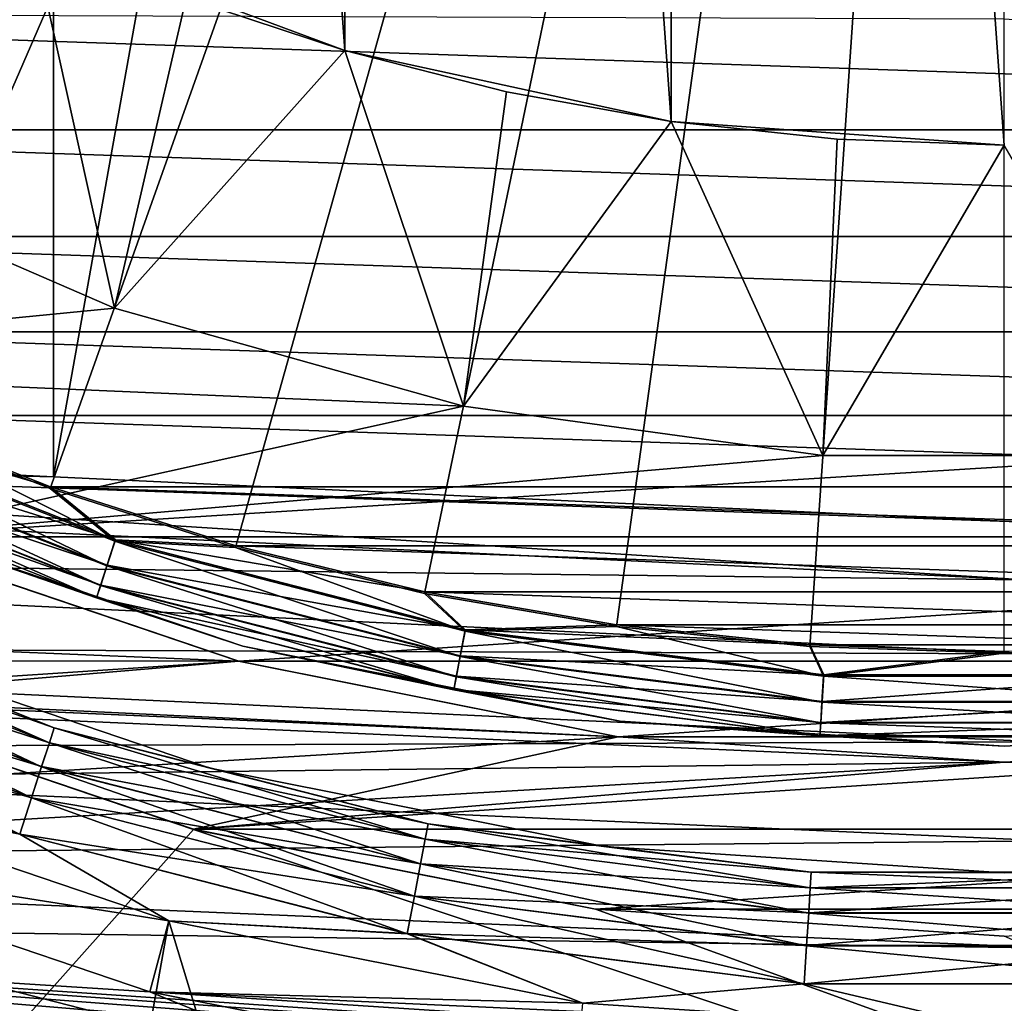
# Model space of a CAD drawing. Header units: millimetres. Extents: x -100 to 100, y -64 to 136.
# Tile 444 of 530: x -3 to 0, y 58 to 61. Entities that reach past the tile are written whole.
import ezdxf

# ---------------------------------------------------------------- set-up
doc = ezdxf.new("R2010")
doc.units = ezdxf.units.MM
doc.header["$LTSCALE"] = 159.143519
for name, color, linetype in [('275', 7, 'CONTINUOUS'), ('277', 7, 'CONTINUOUS'), ('279', 7, 'CONTINUOUS'), ('287', 7, 'CONTINUOUS'), ('288', 7, 'CONTINUOUS'), ('290', 7, 'CONTINUOUS'), ('291', 7, 'CONTINUOUS'), ('371', 7, 'CONTINUOUS'), ('375', 7, 'CONTINUOUS'), ('380', 7, 'CONTINUOUS'), ('388', 7, 'CONTINUOUS'), ('389', 7, 'CONTINUOUS'), ('391', 7, 'CONTINUOUS'), ('407', 7, 'CONTINUOUS'), ('412', 7, 'CONTINUOUS'), ('413', 7, 'CONTINUOUS'), ('419', 7, 'CONTINUOUS'), ('437', 7, 'CONTINUOUS'), ('438', 7, 'CONTINUOUS'), ('446', 7, 'CONTINUOUS'), ('451', 7, 'CONTINUOUS'), ('452', 7, 'CONTINUOUS'), ('46', 7, 'CONTINUOUS'), ('462', 7, 'CONTINUOUS'), ('463', 7, 'CONTINUOUS')]:
    doc.layers.add(name, color=color, linetype=linetype)

msp = doc.modelspace()

# ---------------------------------------------------------------- linework, layer by layer
at = {"layer": '275', "color": 7, "linetype": 'CONTINUOUS', "true_color": 0xffe664}
for points in [[(-3.7885, 58.8536, 28.2), (-4.7339, 56, 28.2), (-2.5622, 58.4373, 28.2), (-3.7885, 58.8536, 28.2)], [(-4.7339, 56, 28.2), (4.7339, 56, 28.2), (-2.5622, 58.4373, 28.2), (-4.7339, 56, 28.2)], [(-2.5622, 58.4373, 28.2), (4.7339, 56, 28.2), (-1.2922, 58.1847, 28.2), (-2.5622, 58.4373, 28.2)], [(-1.2922, 58.1847, 28.2), (4.7339, 56, 28.2), (0, 58.1, 28.2), (-1.2922, 58.1847, 28.2)]]:
    msp.add_3dface(points, dxfattribs=at)
at = {"layer": '277', "color": 7, "linetype": 'CONTINUOUS', "true_color": 0xffe664}
for points in [[(-3.5781, 59.3617, 26.2), (-3.7885, 58.8536, 26.2), (-2.4199, 58.9686, 26.2), (-3.5781, 59.3617, 26.2)], [(-2.4199, 58.9686, 26.2), (-3.7885, 58.8536, 26.2), (-1.2204, 58.73, 26.2), (-2.4199, 58.9686, 26.2)], [(-3.7885, 58.8536, 26.2), (-2.5624, 58.4374, 26.2), (-1.2204, 58.73, 26.2), (-3.7885, 58.8536, 26.2)], [(2.5624, 58.4374, 26.2), (3.7885, 58.8536, 26.2), (-2.5624, 58.4374, 26.2), (2.5624, 58.4374, 26.2)], [(-2.5624, 58.4374, 26.2), (3.7885, 58.8536, 26.2), (0, 58.65, 26.2), (-2.5624, 58.4374, 26.2)], [(-1.2204, 58.73, 26.2), (-2.5624, 58.4374, 26.2), (0, 58.65, 26.2), (-1.2204, 58.73, 26.2)], [(-1.2924, 58.1847, 26.2), (2.5624, 58.4374, 26.2), (-2.5624, 58.4374, 26.2), (-1.2924, 58.1847, 26.2)], [(1.2924, 58.1847, 26.2), (2.5624, 58.4374, 26.2), (-1.2924, 58.1847, 26.2), (1.2924, 58.1847, 26.2)], [(0, 58.1, 26.2), (1.2924, 58.1847, 26.2), (-1.2924, 58.1847, 26.2), (0, 58.1, 26.2)]]:
    msp.add_3dface(points, dxfattribs=at)
at = {"layer": '279', "color": 7, "linetype": 'CONTINUOUS', "true_color": 0xffe664}
for points in [[(-3.7885, 58.8536, 28.2), (-2.5622, 58.4373, 28.2), (-3.7885, 58.8536, 26.2), (-3.7885, 58.8536, 28.2)], [(-2.5622, 58.4373, 28.2), (-2.5624, 58.4374, 26.2), (-3.7885, 58.8536, 26.2), (-2.5622, 58.4373, 28.2)], [(-2.5622, 58.4373, 28.2), (-1.2924, 58.1847, 26.2), (-2.5624, 58.4374, 26.2), (-2.5622, 58.4373, 28.2)], [(-2.5622, 58.4373, 28.2), (-1.2922, 58.1847, 28.2), (-1.2924, 58.1847, 26.2), (-2.5622, 58.4373, 28.2)], [(-1.2922, 58.1847, 28.2), (0, 58.1, 28.2), (-1.2924, 58.1847, 26.2), (-1.2922, 58.1847, 28.2)], [(0, 58.1, 28.2), (0, 58.1, 26.2), (-1.2924, 58.1847, 26.2), (0, 58.1, 28.2)]]:
    msp.add_3dface(points, dxfattribs=at)
at = {"layer": '287', "color": 7, "linetype": 'CONTINUOUS', "true_color": 0xaaaaaa}
for points in [[(-3.8645, 60.5418, 59.2), (-4.6751, 59.9027, 59.2), (-2.8129, 60.085, 59.2), (-3.8645, 60.5418, 59.2)], [(-2.8129, 60.085, 59.2), (-4.6751, 59.9027, 59.2), (-1.709, 59.7757, 59.2), (-2.8129, 60.085, 59.2)], [(-4.6751, 59.9027, 59.2), (-3.5782, 59.3617, 59.2), (-1.709, 59.7757, 59.2), (-4.6751, 59.9027, 59.2)], [(-1.709, 59.7757, 59.2), (-3.5782, 59.3617, 59.2), (-0.5732, 59.6196, 59.2), (-1.709, 59.7757, 59.2)], [(-3.5782, 59.3617, 59.2), (3.5782, 59.3617, 59.2), (0.5732, 59.6196, 59.2), (-3.5782, 59.3617, 59.2)], [(-0.5732, 59.6196, 59.2), (-3.5782, 59.3617, 59.2), (0.5732, 59.6196, 59.2), (-0.5732, 59.6196, 59.2)], [(-2.4199, 58.9686, 59.2), (3.5782, 59.3617, 59.2), (-3.5782, 59.3617, 59.2), (-2.4199, 58.9686, 59.2)], [(2.4199, 58.9686, 59.2), (3.5782, 59.3617, 59.2), (-2.4199, 58.9686, 59.2), (2.4199, 58.9686, 59.2)], [(-1.2203, 58.73, 59.2), (2.4199, 58.9686, 59.2), (-2.4199, 58.9686, 59.2), (-1.2203, 58.73, 59.2)], [(1.2203, 58.73, 59.2), (2.4199, 58.9686, 59.2), (-1.2203, 58.73, 59.2), (1.2203, 58.73, 59.2)], [(0, 58.65, 59.2), (1.2203, 58.73, 59.2), (-1.2203, 58.73, 59.2), (0, 58.65, 59.2)]]:
    msp.add_3dface(points, dxfattribs=at)
at = {"layer": '288', "color": 7, "linetype": 'CONTINUOUS', "true_color": 0xaaaaaa}
for points in [[(-2.4199, 58.9686, 59.2), (-3.5782, 59.3617, 59.2), (-2.42, 58.9686, 36.7427), (-2.4199, 58.9686, 59.2)], [(-2.42, 58.9686, 36.7427), (-3.5782, 59.3617, 59.2), (-3.5781, 59.3617, 36.7427), (-2.42, 58.9686, 36.7427)], [(-1.2204, 58.73, 36.7427), (-2.4199, 58.9686, 59.2), (-2.42, 58.9686, 36.7427), (-1.2204, 58.73, 36.7427)], [(-1.2203, 58.73, 59.2), (-2.4199, 58.9686, 59.2), (-1.2204, 58.73, 36.7427), (-1.2203, 58.73, 59.2)], [(0, 58.65, 36.7427), (-1.2203, 58.73, 59.2), (-1.2204, 58.73, 36.7427), (0, 58.65, 36.7427)], [(0, 58.65, 59.2), (-1.2203, 58.73, 59.2), (0, 58.65, 36.7427), (0, 58.65, 59.2)]]:
    msp.add_3dface(points, dxfattribs=at)
at = {"layer": '290', "color": 7, "linetype": 'CONTINUOUS', "true_color": 0xaaaaaa}
for points in [[(-3.0741, 61.2687, 36.7427), (-2.5861, 61.0666, 58.2), (-2.0848, 60.8998, 36.7427), (-3.0741, 61.2687, 36.7427)], [(-2.5861, 61.0666, 58.2), (-2.0847, 60.8997, 58.2), (-2.0848, 60.8998, 36.7427), (-2.5861, 61.0666, 58.2)], [(-2.0847, 60.8997, 58.2), (-1.5731, 60.7691, 58.2), (-2.0848, 60.8998, 36.7427), (-2.0847, 60.8997, 58.2)], [(-2.0848, 60.8998, 36.7427), (-1.5731, 60.7691, 58.2), (-1.0531, 60.6753, 36.7427), (-2.0848, 60.8998, 36.7427)], [(-1.5731, 60.7691, 58.2), (-1.053, 60.6753, 58.2), (-1.0531, 60.6753, 36.7427), (-1.5731, 60.7691, 58.2)], [(-0.528, 60.6189, 58.2), (0, 60.6, 58.2), (-1.0531, 60.6753, 36.7427), (-0.528, 60.6189, 58.2)], [(-1.0531, 60.6753, 36.7427), (0, 60.6, 58.2), (0, 60.6, 36.7427), (-1.0531, 60.6753, 36.7427)], [(-1.053, 60.6753, 58.2), (-0.528, 60.6189, 58.2), (-1.0531, 60.6753, 36.7427), (-1.053, 60.6753, 58.2)]]:
    msp.add_3dface(points, dxfattribs=at)
at = {"layer": '291', "color": 7, "linetype": 'CONTINUOUS', "true_color": 0xaaaaaa}
for points in [[(-3.8645, 60.5418, 59.2), (-3.074, 61.2687, 58.2), (-3.5464, 61.5052, 58.2), (-3.8645, 60.5418, 59.2)], [(-3.8645, 60.5418, 59.2), (-2.8129, 60.085, 59.2), (-3.074, 61.2687, 58.2), (-3.8645, 60.5418, 59.2)], [(-2.8129, 60.085, 59.2), (-2.5861, 61.0666, 58.2), (-3.074, 61.2687, 58.2), (-2.8129, 60.085, 59.2)], [(-2.8129, 60.085, 59.2), (-2.0847, 60.8997, 58.2), (-2.5861, 61.0666, 58.2), (-2.8129, 60.085, 59.2)], [(-2.8129, 60.085, 59.2), (-1.709, 59.7757, 59.2), (-2.0847, 60.8997, 58.2), (-2.8129, 60.085, 59.2)], [(-1.709, 59.7757, 59.2), (-1.5731, 60.7691, 58.2), (-2.0847, 60.8997, 58.2), (-1.709, 59.7757, 59.2)], [(-1.709, 59.7757, 59.2), (-1.053, 60.6753, 58.2), (-1.5731, 60.7691, 58.2), (-1.709, 59.7757, 59.2)], [(-1.709, 59.7757, 59.2), (-0.5732, 59.6196, 59.2), (-1.053, 60.6753, 58.2), (-1.709, 59.7757, 59.2)], [(-0.5732, 59.6196, 59.2), (-0.528, 60.6189, 58.2), (-1.053, 60.6753, 58.2), (-0.5732, 59.6196, 59.2)], [(-0.5732, 59.6196, 59.2), (0, 60.6, 58.2), (-0.528, 60.6189, 58.2), (-0.5732, 59.6196, 59.2)], [(-0.5732, 59.6196, 59.2), (0.5732, 59.6196, 59.2), (0, 60.6, 58.2), (-0.5732, 59.6196, 59.2)]]:
    msp.add_3dface(points, dxfattribs=at)
at = {"layer": '371', "color": 7, "linetype": 'CONTINUOUS', "true_color": 0x323232}
for points in [[(-2.641, 58.1478, 39.7), (-3.9937, 58.3623, 39.7), (-3.9049, 58.5771, 39.7), (-2.641, 58.1478, 39.7)], [(-2.701, 57.9233, 39.7), (-3.9937, 58.3623, 39.7), (-2.641, 58.1478, 39.7), (-2.701, 57.9233, 39.7)], [(-1.3319, 57.8873, 39.7), (-2.701, 57.9233, 39.7), (-2.641, 58.1478, 39.7), (-1.3319, 57.8873, 39.7)], [(-1.3622, 57.6569, 39.7), (-2.701, 57.9233, 39.7), (1.3622, 57.6569, 39.7), (-1.3622, 57.6569, 39.7)], [(1.3622, 57.6569, 39.7), (-2.701, 57.9233, 39.7), (0, 57.8, 39.7), (1.3622, 57.6569, 39.7)], [(0, 57.8, 39.7), (-2.701, 57.9233, 39.7), (-1.3319, 57.8873, 39.7), (0, 57.8, 39.7)]]:
    msp.add_3dface(points, dxfattribs=at)
at = {"layer": '375', "color": 7, "linetype": 'CONTINUOUS', "true_color": 0x323232}
for points in [[(-3.9047, 58.577, 47.7), (-3.1959, 55.0382, 47.7), (-2.6409, 58.1478, 47.7), (-3.9047, 58.577, 47.7)], [(-3.1959, 55.0382, 47.7), (-1.6097, 54.7474, 47.7), (-2.6409, 58.1478, 47.7), (-3.1959, 55.0382, 47.7)], [(-2.6409, 58.1478, 47.7), (-1.6097, 54.7474, 47.7), (-1.3318, 57.8873, 47.7), (-2.6409, 58.1478, 47.7)]]:
    msp.add_3dface(points, dxfattribs=at)
at = {"layer": '380', "color": 7, "linetype": 'CONTINUOUS', "true_color": 0x323232}
for points in [[(-2.5105, 58.6305, 40.2), (-3.712, 59.0384, 40.2), (-2.5105, 58.6305, 47.2), (-2.5105, 58.6305, 40.2)], [(-2.5105, 58.6305, 47.2), (-3.712, 59.0384, 40.2), (-3.712, 59.0384, 47.2), (-2.5105, 58.6305, 47.2)], [(-1.2661, 58.383, 40.2), (-2.5105, 58.6305, 40.2), (-1.2661, 58.383, 47.2), (-1.2661, 58.383, 40.2)], [(-1.2661, 58.383, 47.2), (-2.5105, 58.6305, 40.2), (-2.5105, 58.6305, 47.2), (-1.2661, 58.383, 47.2)], [(0, 58.3, 40.2), (-1.2661, 58.383, 40.2), (0, 58.3, 47.2), (0, 58.3, 40.2)], [(0, 58.3, 47.2), (-1.2661, 58.383, 40.2), (-1.2661, 58.383, 47.2), (0, 58.3, 47.2)]]:
    msp.add_3dface(points, dxfattribs=at)
at = {"layer": '388', "color": 7, "linetype": 'CONTINUOUS', "true_color": 0x323232}
for points in [[(-3.9937, 58.3623, 39.7), (-2.701, 57.9233, 39.7), (-3.2624, 57.9592, 39.7159), (-3.9937, 58.3623, 39.7)], [(-1.9783, 57.6295, 39.7159), (-3.2988, 57.8474, 39.7628), (-3.2624, 57.9592, 39.7159), (-1.9783, 57.6295, 39.7159)], [(-2.701, 57.9233, 39.7), (-1.9783, 57.6295, 39.7159), (-3.2624, 57.9592, 39.7159), (-2.701, 57.9233, 39.7)], [(-2.701, 57.9233, 39.7), (-1.3622, 57.6569, 39.7), (-1.9783, 57.6295, 39.7159), (-2.701, 57.9233, 39.7)]]:
    msp.add_3dface(points, dxfattribs=at)
at = {"layer": '389', "color": 7, "linetype": 'CONTINUOUS', "true_color": 0x323232}
for points in [[(-3.0182, 58.711, 47.4501), (-4.1373, 59.2078, 47.3294), (-4.1586, 59.1625, 47.4501), (-3.0182, 58.711, 47.4501)], [(-3.0027, 58.7585, 47.3294), (-3.712, 59.0384, 47.2), (-4.1373, 59.2078, 47.3294), (-3.0027, 58.7585, 47.3294)], [(-3.0027, 58.7585, 47.3294), (-4.1373, 59.2078, 47.3294), (-3.0182, 58.711, 47.4501), (-3.0027, 58.7585, 47.3294)], [(-3.0428, 58.6353, 47.5537), (-4.1586, 59.1625, 47.4501), (-4.1925, 59.0905, 47.5537), (-3.0428, 58.6353, 47.5537)], [(-3.0182, 58.711, 47.4501), (-4.1586, 59.1625, 47.4501), (-3.0428, 58.6353, 47.5537), (-3.0182, 58.711, 47.4501)], [(-3.0748, 58.5367, 47.6332), (-4.1925, 59.0905, 47.5537), (-4.2366, 58.9967, 47.6332), (-3.0748, 58.5367, 47.6332)], [(-3.0428, 58.6353, 47.5537), (-4.1925, 59.0905, 47.5537), (-3.0748, 58.5367, 47.6332), (-3.0428, 58.6353, 47.5537)], [(-2.5105, 58.6305, 47.2), (-3.712, 59.0384, 47.2), (-3.0027, 58.7585, 47.3294), (-2.5105, 58.6305, 47.2)], [(-3.0748, 58.5367, 47.6332), (-4.2366, 58.9967, 47.6332), (-3.1121, 58.4218, 47.6831), (-3.0748, 58.5367, 47.6332)], [(-1.8302, 58.4059, 47.4501), (-3.0027, 58.7585, 47.3294), (-3.0182, 58.711, 47.4501), (-1.8302, 58.4059, 47.4501)], [(-1.8208, 58.4551, 47.3294), (-2.5105, 58.6305, 47.2), (-3.0027, 58.7585, 47.3294), (-1.8208, 58.4551, 47.3294)], [(-1.8208, 58.4551, 47.3294), (-3.0027, 58.7585, 47.3294), (-1.8302, 58.4059, 47.4501), (-1.8208, 58.4551, 47.3294)], [(-1.8451, 58.3278, 47.5537), (-3.0182, 58.711, 47.4501), (-3.0428, 58.6353, 47.5537), (-1.8451, 58.3278, 47.5537)], [(-1.8302, 58.4059, 47.4501), (-3.0182, 58.711, 47.4501), (-1.8451, 58.3278, 47.5537), (-1.8302, 58.4059, 47.4501)], [(-1.8645, 58.2259, 47.6332), (-3.0428, 58.6353, 47.5537), (-3.0748, 58.5367, 47.6332), (-1.8645, 58.2259, 47.6332)], [(-1.8451, 58.3278, 47.5537), (-3.0428, 58.6353, 47.5537), (-1.8645, 58.2259, 47.6332), (-1.8451, 58.3278, 47.5537)], [(-1.2661, 58.383, 47.2), (-2.5105, 58.6305, 47.2), (-1.8208, 58.4551, 47.3294), (-1.2661, 58.383, 47.2)], [(-3.9047, 58.577, 47.7), (-2.6409, 58.1478, 47.7), (-3.1121, 58.4218, 47.6831), (-3.9047, 58.577, 47.7)], [(-1.8871, 58.1073, 47.6831), (-3.0748, 58.5367, 47.6332), (-3.1121, 58.4218, 47.6831), (-1.8871, 58.1073, 47.6831)], [(-1.8645, 58.2259, 47.6332), (-3.0748, 58.5367, 47.6332), (-1.8871, 58.1073, 47.6831), (-1.8645, 58.2259, 47.6332)], [(-0.6133, 58.2522, 47.4501), (-1.8208, 58.4551, 47.3294), (-1.8302, 58.4059, 47.4501), (-0.6133, 58.2522, 47.4501)], [(-0.6101, 58.3021, 47.3294), (-1.2661, 58.383, 47.2), (-1.8208, 58.4551, 47.3294), (-0.6101, 58.3021, 47.3294)], [(-0.6101, 58.3021, 47.3294), (-1.8208, 58.4551, 47.3294), (-0.6133, 58.2522, 47.4501), (-0.6101, 58.3021, 47.3294)], [(-2.6409, 58.1478, 47.7), (-1.8871, 58.1073, 47.6831), (-3.1121, 58.4218, 47.6831), (-2.6409, 58.1478, 47.7)], [(-0.6183, 58.1728, 47.5537), (-1.8302, 58.4059, 47.4501), (-1.8451, 58.3278, 47.5537), (-0.6183, 58.1728, 47.5537)], [(-0.6133, 58.2522, 47.4501), (-1.8302, 58.4059, 47.4501), (-0.6183, 58.1728, 47.5537), (-0.6133, 58.2522, 47.4501)], [(0, 58.3, 47.2), (-1.2661, 58.383, 47.2), (-0.6101, 58.3021, 47.3294), (0, 58.3, 47.2)], [(-0.6248, 58.0693, 47.6332), (-1.8451, 58.3278, 47.5537), (-1.8645, 58.2259, 47.6332), (-0.6248, 58.0693, 47.6332)], [(-0.6183, 58.1728, 47.5537), (-1.8451, 58.3278, 47.5537), (-0.6248, 58.0693, 47.6332), (-0.6183, 58.1728, 47.5537)], [(0.6133, 58.2522, 47.4501), (-0.6101, 58.3021, 47.3294), (-0.6133, 58.2522, 47.4501), (0.6133, 58.2522, 47.4501)], [(0.6101, 58.3021, 47.3294), (0, 58.3, 47.2), (-0.6101, 58.3021, 47.3294), (0.6101, 58.3021, 47.3294)], [(0.6101, 58.3021, 47.3294), (-0.6101, 58.3021, 47.3294), (0.6133, 58.2522, 47.4501), (0.6101, 58.3021, 47.3294)], [(0.6183, 58.1728, 47.5537), (-0.6133, 58.2522, 47.4501), (-0.6183, 58.1728, 47.5537), (0.6183, 58.1728, 47.5537)], [(0.6133, 58.2522, 47.4501), (-0.6133, 58.2522, 47.4501), (0.6183, 58.1728, 47.5537), (0.6133, 58.2522, 47.4501)], [(-0.6324, 57.9488, 47.6831), (-1.8645, 58.2259, 47.6332), (-1.8871, 58.1073, 47.6831), (-0.6324, 57.9488, 47.6831)], [(-0.6248, 58.0693, 47.6332), (-1.8645, 58.2259, 47.6332), (-0.6324, 57.9488, 47.6831), (-0.6248, 58.0693, 47.6332)], [(0.6248, 58.0693, 47.6332), (-0.6183, 58.1728, 47.5537), (-0.6248, 58.0693, 47.6332), (0.6248, 58.0693, 47.6332)], [(0.6183, 58.1728, 47.5537), (-0.6183, 58.1728, 47.5537), (0.6248, 58.0693, 47.6332), (0.6183, 58.1728, 47.5537)], [(-2.6409, 58.1478, 47.7), (-1.3318, 57.8873, 47.7), (-1.8871, 58.1073, 47.6831), (-2.6409, 58.1478, 47.7)], [(-1.3318, 57.8873, 47.7), (-0.6324, 57.9488, 47.6831), (-1.8871, 58.1073, 47.6831), (-1.3318, 57.8873, 47.7)], [(0.6324, 57.9488, 47.6831), (-0.6248, 58.0693, 47.6332), (-0.6324, 57.9488, 47.6831), (0.6324, 57.9488, 47.6831)], [(0.6248, 58.0693, 47.6332), (-0.6248, 58.0693, 47.6332), (0.6324, 57.9488, 47.6831), (0.6248, 58.0693, 47.6332)], [(-1.3318, 57.8873, 47.7), (0, 57.8, 47.7), (-0.6324, 57.9488, 47.6831), (-1.3318, 57.8873, 47.7)], [(0, 57.8, 47.7), (0.6324, 57.9488, 47.6831), (-0.6324, 57.9488, 47.6831), (0, 57.8, 47.7)]]:
    msp.add_3dface(points, dxfattribs=at)
at = {"layer": '391', "color": 7, "linetype": 'CONTINUOUS', "true_color": 0x323232}
for points in [[(-3.0027, 58.7587, 40.0711), (-4.1585, 59.1627, 39.9503), (-4.1373, 59.2079, 40.0711), (-3.0027, 58.7587, 40.0711)], [(-3.712, 59.0384, 40.2), (-3.0027, 58.7587, 40.0711), (-4.1373, 59.2079, 40.0711), (-3.712, 59.0384, 40.2)], [(-3.0181, 58.7112, 39.9503), (-4.1923, 59.0908, 39.8466), (-4.1585, 59.1627, 39.9503), (-3.0181, 58.7112, 39.9503)], [(-3.0181, 58.7112, 39.9503), (-4.1585, 59.1627, 39.9503), (-3.0027, 58.7587, 40.0711), (-3.0181, 58.7112, 39.9503)], [(-3.0427, 58.6356, 39.8466), (-4.2365, 58.9971, 39.7671), (-4.1923, 59.0908, 39.8466), (-3.0427, 58.6356, 39.8466)], [(-3.0427, 58.6356, 39.8466), (-4.1923, 59.0908, 39.8466), (-3.0181, 58.7112, 39.9503), (-3.0427, 58.6356, 39.8466)], [(-3.712, 59.0384, 40.2), (-2.5105, 58.6305, 40.2), (-3.0027, 58.7587, 40.0711), (-3.712, 59.0384, 40.2)], [(-3.0747, 58.5371, 39.7671), (-4.2878, 58.8879, 39.717), (-4.2365, 58.9971, 39.7671), (-3.0747, 58.5371, 39.7671)], [(-3.0747, 58.5371, 39.7671), (-4.2365, 58.9971, 39.7671), (-3.0427, 58.6356, 39.8466), (-3.0747, 58.5371, 39.7671)], [(-3.112, 58.4223, 39.717), (-3.9049, 58.5771, 39.7), (-4.2878, 58.8879, 39.717), (-3.112, 58.4223, 39.717)], [(-3.112, 58.4223, 39.717), (-4.2878, 58.8879, 39.717), (-3.0747, 58.5371, 39.7671), (-3.112, 58.4223, 39.717)], [(-1.8208, 58.4552, 40.0711), (-3.0181, 58.7112, 39.9503), (-3.0027, 58.7587, 40.0711), (-1.8208, 58.4552, 40.0711)], [(-2.5105, 58.6305, 40.2), (-1.8208, 58.4552, 40.0711), (-3.0027, 58.7587, 40.0711), (-2.5105, 58.6305, 40.2)], [(-1.8301, 58.4062, 39.9503), (-3.0427, 58.6356, 39.8466), (-3.0181, 58.7112, 39.9503), (-1.8301, 58.4062, 39.9503)], [(-1.8301, 58.4062, 39.9503), (-3.0181, 58.7112, 39.9503), (-1.8208, 58.4552, 40.0711), (-1.8301, 58.4062, 39.9503)], [(-1.845, 58.3281, 39.8466), (-3.0747, 58.5371, 39.7671), (-3.0427, 58.6356, 39.8466), (-1.845, 58.3281, 39.8466)], [(-1.845, 58.3281, 39.8466), (-3.0427, 58.6356, 39.8466), (-1.8301, 58.4062, 39.9503), (-1.845, 58.3281, 39.8466)], [(-2.5105, 58.6305, 40.2), (-1.2661, 58.383, 40.2), (-1.8208, 58.4552, 40.0711), (-2.5105, 58.6305, 40.2)], [(-2.641, 58.1478, 39.7), (-3.9049, 58.5771, 39.7), (-3.112, 58.4223, 39.717), (-2.641, 58.1478, 39.7)], [(-1.8644, 58.2264, 39.7671), (-3.112, 58.4223, 39.717), (-3.0747, 58.5371, 39.7671), (-1.8644, 58.2264, 39.7671)], [(-1.8644, 58.2264, 39.7671), (-3.0747, 58.5371, 39.7671), (-1.845, 58.3281, 39.8466), (-1.8644, 58.2264, 39.7671)], [(-0.6101, 58.3023, 40.0711), (-1.8301, 58.4062, 39.9503), (-1.8208, 58.4552, 40.0711), (-0.6101, 58.3023, 40.0711)], [(-1.2661, 58.383, 40.2), (-0.6101, 58.3023, 40.0711), (-1.8208, 58.4552, 40.0711), (-1.2661, 58.383, 40.2)], [(-1.887, 58.1078, 39.717), (-2.641, 58.1478, 39.7), (-3.112, 58.4223, 39.717), (-1.887, 58.1078, 39.717)], [(-1.887, 58.1078, 39.717), (-3.112, 58.4223, 39.717), (-1.8644, 58.2264, 39.7671), (-1.887, 58.1078, 39.717)], [(-0.6133, 58.2525, 39.9503), (-1.845, 58.3281, 39.8466), (-1.8301, 58.4062, 39.9503), (-0.6133, 58.2525, 39.9503)], [(-0.6133, 58.2525, 39.9503), (-1.8301, 58.4062, 39.9503), (-0.6101, 58.3023, 40.0711), (-0.6133, 58.2525, 39.9503)], [(-1.2661, 58.383, 40.2), (0, 58.3, 40.2), (-0.6101, 58.3023, 40.0711), (-1.2661, 58.383, 40.2)], [(-0.6183, 58.1732, 39.8466), (-1.8644, 58.2264, 39.7671), (-1.845, 58.3281, 39.8466), (-0.6183, 58.1732, 39.8466)], [(-0.6183, 58.1732, 39.8466), (-1.845, 58.3281, 39.8466), (-0.6133, 58.2525, 39.9503), (-0.6183, 58.1732, 39.8466)], [(0.6133, 58.2525, 39.9503), (-0.6133, 58.2525, 39.9503), (0.6101, 58.3023, 40.0711), (0.6133, 58.2525, 39.9503)], [(0.6101, 58.3023, 40.0711), (-0.6133, 58.2525, 39.9503), (-0.6101, 58.3023, 40.0711), (0.6101, 58.3023, 40.0711)], [(0, 58.3, 40.2), (0.6101, 58.3023, 40.0711), (-0.6101, 58.3023, 40.0711), (0, 58.3, 40.2)], [(0.6183, 58.1732, 39.8466), (-0.6183, 58.1732, 39.8466), (0.6133, 58.2525, 39.9503), (0.6183, 58.1732, 39.8466)], [(0.6133, 58.2525, 39.9503), (-0.6183, 58.1732, 39.8466), (-0.6133, 58.2525, 39.9503), (0.6133, 58.2525, 39.9503)], [(-0.6248, 58.0697, 39.7671), (-1.887, 58.1078, 39.717), (-1.8644, 58.2264, 39.7671), (-0.6248, 58.0697, 39.7671)], [(-0.6248, 58.0697, 39.7671), (-1.8644, 58.2264, 39.7671), (-0.6183, 58.1732, 39.8466), (-0.6248, 58.0697, 39.7671)], [(0.6248, 58.0697, 39.7671), (-0.6248, 58.0697, 39.7671), (0.6183, 58.1732, 39.8466), (0.6248, 58.0697, 39.7671)], [(0.6183, 58.1732, 39.8466), (-0.6248, 58.0697, 39.7671), (-0.6183, 58.1732, 39.8466), (0.6183, 58.1732, 39.8466)], [(-1.3319, 57.8873, 39.7), (-2.641, 58.1478, 39.7), (-1.887, 58.1078, 39.717), (-1.3319, 57.8873, 39.7)], [(-0.6323, 57.9493, 39.717), (-1.3319, 57.8873, 39.7), (-1.887, 58.1078, 39.717), (-0.6323, 57.9493, 39.717)], [(-0.6323, 57.9493, 39.717), (-1.887, 58.1078, 39.717), (-0.6248, 58.0697, 39.7671), (-0.6323, 57.9493, 39.717)], [(0.6323, 57.9493, 39.717), (-0.6323, 57.9493, 39.717), (0.6248, 58.0697, 39.7671), (0.6323, 57.9493, 39.717)], [(0.6248, 58.0697, 39.7671), (-0.6323, 57.9493, 39.717), (-0.6248, 58.0697, 39.7671), (0.6248, 58.0697, 39.7671)], [(0, 57.8, 39.7), (-1.3319, 57.8873, 39.7), (-0.6323, 57.9493, 39.717), (0, 57.8, 39.7)], [(0.6323, 57.9493, 39.717), (0, 57.8, 39.7), (-0.6323, 57.9493, 39.717), (0.6323, 57.9493, 39.717)], [(1.3319, 57.8873, 39.7), (0, 57.8, 39.7), (0.6323, 57.9493, 39.717), (1.3319, 57.8873, 39.7)]]:
    msp.add_3dface(points, dxfattribs=at)
at = {"layer": '407', "color": 7, "linetype": 'CONTINUOUS'}
for points in [[(-95.0555, 57.4958, 36.7), (-93.6895, 62.7912, 36.7), (0, 58.65, 36.7), (-95.0555, 57.4958, 36.7)], [(0, 58.65, 36.7), (-93.6895, 62.7912, 36.7), (-1.2204, 58.73, 36.7), (0, 58.65, 36.7)], [(-1.2204, 58.73, 36.7), (-93.6895, 62.7912, 36.7), (-2.42, 58.9686, 36.7), (-1.2204, 58.73, 36.7)], [(-2.42, 58.9686, 36.7), (-93.6895, 62.7912, 36.7), (-3.5781, 59.3617, 36.7), (-2.42, 58.9686, 36.7)], [(95.0555, 57.4958, 36.7), (-95.0555, 57.4958, 36.7), (0, 58.65, 36.7), (95.0555, 57.4958, 36.7)]]:
    msp.add_3dface(points, dxfattribs=at)
at = {"layer": '412', "linetype": 'CONTINUOUS'}
for points in [[(-2.42, 58.9686, 36.7427), (-3.5781, 59.3617, 36.7427), (-68.6524, 59.1044, 36.7427), (-2.42, 58.9686, 36.7427)], [(68.6524, 59.1044, 36.7427), (0, 58.65, 36.7427), (-70.0296, 54.5644, 36.7427), (68.6524, 59.1044, 36.7427)], [(-2.42, 58.9686, 36.7427), (-68.6524, 59.1044, 36.7427), (-70.0296, 54.5644, 36.7427), (-2.42, 58.9686, 36.7427)], [(70.0296, 54.5644, 36.7427), (68.6524, 59.1044, 36.7427), (-70.0296, 54.5644, 36.7427), (70.0296, 54.5644, 36.7427)], [(-1.2204, 58.73, 36.7427), (-2.42, 58.9686, 36.7427), (-70.0296, 54.5644, 36.7427), (-1.2204, 58.73, 36.7427)], [(0, 58.65, 36.7427), (-1.2204, 58.73, 36.7427), (-70.0296, 54.5644, 36.7427), (0, 58.65, 36.7427)]]:
    msp.add_3dface(points, dxfattribs=at)
at = {"layer": '413', "linetype": 'CONTINUOUS'}
for points in [[(-3.0071, 76.4481, -18.3), (0.045, 76.5904, -18.3), (-3.0057, 59.5519, -18.3), (-3.0071, 76.4481, -18.3)], [(0.045, 76.5904, -18.3), (0.045, 59.4096, -18.3), (-3.0057, 59.5519, -18.3), (0.045, 76.5904, -18.3)], [(-6.3462, 76.2846, -18.3), (-3.0071, 76.4481, -18.3), (-6.346, 59.7154, -18.3), (-6.3462, 76.2846, -18.3)], [(-6.346, 59.7154, -18.3), (-3.0071, 76.4481, -18.3), (-3.0057, 59.5519, -18.3), (-6.346, 59.7154, -18.3)]]:
    msp.add_3dface(points, dxfattribs=at)
at = {"layer": '419', "color": 7, "linetype": 'CONTINUOUS', "true_color": 0xaaaaaa}
for points in [[(-3.5781, 59.3617, 26.2), (-2.4199, 58.9686, 26.2), (-3.5781, 59.3617, 36.7), (-3.5781, 59.3617, 26.2)], [(-2.4199, 58.9686, 26.2), (-2.42, 58.9686, 36.7), (-3.5781, 59.3617, 36.7), (-2.4199, 58.9686, 26.2)], [(-2.4199, 58.9686, 26.2), (-1.2204, 58.73, 26.2), (-2.42, 58.9686, 36.7), (-2.4199, 58.9686, 26.2)], [(-1.2204, 58.73, 26.2), (-1.2204, 58.73, 36.7), (-2.42, 58.9686, 36.7), (-1.2204, 58.73, 26.2)], [(-1.2204, 58.73, 26.2), (0, 58.65, 26.2), (-1.2204, 58.73, 36.7), (-1.2204, 58.73, 26.2)], [(0, 58.65, 26.2), (0, 58.65, 36.7), (-1.2204, 58.73, 36.7), (0, 58.65, 26.2)]]:
    msp.add_3dface(points, dxfattribs=at)
at = {"layer": '437', "color": 7, "linetype": 'CONTINUOUS', "true_color": 0xaaaaaa}
for points in [[(-0.7284, 56.4229, 44.7), (-70.0296, 54.5644, 44.7), (-68.6524, 59.1044, 44.7), (-0.7284, 56.4229, 44.7)], [(-3.5846, 56.9677, 44.7), (-2.1736, 56.6055, 44.7), (-68.6524, 59.1044, 44.7), (-3.5846, 56.9677, 44.7)], [(-2.1736, 56.6055, 44.7), (-0.7284, 56.4229, 44.7), (-68.6524, 59.1044, 44.7), (-2.1736, 56.6055, 44.7)]]:
    msp.add_3dface(points, dxfattribs=at)
at = {"layer": '438', "linetype": 'CONTINUOUS'}
for points in [[(0, 75.4, 36.7427), (-1.0531, 75.3247, 36.7427), (0, 60.6, 36.7427), (0, 75.4, 36.7427)], [(-1.0531, 75.3247, 36.7427), (-2.0848, 75.1002, 36.7427), (-1.0531, 60.6753, 36.7427), (-1.0531, 75.3247, 36.7427)], [(-1.0531, 75.3247, 36.7427), (-1.0531, 60.6753, 36.7427), (0, 60.6, 36.7427), (-1.0531, 75.3247, 36.7427)], [(-2.0848, 75.1002, 36.7427), (-3.0741, 74.7313, 36.7427), (-2.0848, 60.8998, 36.7427), (-2.0848, 75.1002, 36.7427)], [(-2.0848, 75.1002, 36.7427), (-2.0848, 60.8998, 36.7427), (-1.0531, 60.6753, 36.7427), (-2.0848, 75.1002, 36.7427)], [(-3.0741, 74.7313, 36.7427), (-3.0741, 61.2687, 36.7427), (-2.0848, 60.8998, 36.7427), (-3.0741, 74.7313, 36.7427)]]:
    msp.add_3dface(points, dxfattribs=at)
at = {"layer": '446', "color": 7, "linetype": 'CONTINUOUS', "true_color": 0xaaaaaa}
for points in [[(-5.1917, 60.6484, 67.95), (-5.6815, 61.02, 67.95), (5.1917, 60.6484, 67.95), (-5.1917, 60.6484, 67.95)], [(5.1917, 60.6484, 67.95), (-5.6815, 61.02, 67.95), (0, 61, 67.95), (5.1917, 60.6484, 67.95)], [(-4.6778, 60.3112, 67.95), (-5.1917, 60.6484, 67.95), (4.6778, 60.3112, 67.95), (-4.6778, 60.3112, 67.95)], [(4.6778, 60.3112, 67.95), (-5.1917, 60.6484, 67.95), (5.1917, 60.6484, 67.95), (4.6778, 60.3112, 67.95)], [(-4.142, 60.0097, 67.95), (-4.6778, 60.3112, 67.95), (4.142, 60.0097, 67.95), (-4.142, 60.0097, 67.95)], [(4.142, 60.0097, 67.95), (-4.6778, 60.3112, 67.95), (4.6778, 60.3112, 67.95), (4.142, 60.0097, 67.95)], [(-3.5868, 59.7456, 67.95), (-4.142, 60.0097, 67.95), (3.5868, 59.7456, 67.95), (-3.5868, 59.7456, 67.95)], [(3.5868, 59.7456, 67.95), (-4.142, 60.0097, 67.95), (4.142, 60.0097, 67.95), (3.5868, 59.7456, 67.95)], [(-3.0149, 59.52, 67.95), (-3.5868, 59.7456, 67.95), (3.0149, 59.52, 67.95), (-3.0149, 59.52, 67.95)], [(3.0149, 59.52, 67.95), (-3.5868, 59.7456, 67.95), (3.5868, 59.7456, 67.95), (3.0149, 59.52, 67.95)], [(-2.429, 59.334, 67.95), (-3.0149, 59.52, 67.95), (2.429, 59.334, 67.95), (-2.429, 59.334, 67.95)], [(2.429, 59.334, 67.95), (-3.0149, 59.52, 67.95), (3.0149, 59.52, 67.95), (2.429, 59.334, 67.95)], [(-1.8318, 59.1884, 67.95), (-2.429, 59.334, 67.95), (1.8318, 59.1884, 67.95), (-1.8318, 59.1884, 67.95)], [(1.8318, 59.1884, 67.95), (-2.429, 59.334, 67.95), (2.429, 59.334, 67.95), (1.8318, 59.1884, 67.95)], [(-1.2259, 59.0839, 67.95), (-1.8318, 59.1884, 67.95), (1.2259, 59.0839, 67.95), (-1.2259, 59.0839, 67.95)], [(1.2259, 59.0839, 67.95), (-1.8318, 59.1884, 67.95), (1.8318, 59.1884, 67.95), (1.2259, 59.0839, 67.95)], [(-0.6144, 59.021, 67.95), (-1.2259, 59.0839, 67.95), (0.6144, 59.021, 67.95), (-0.6144, 59.021, 67.95)], [(0.6144, 59.021, 67.95), (-1.2259, 59.0839, 67.95), (1.2259, 59.0839, 67.95), (0.6144, 59.021, 67.95)], [(0, 59, 67.95), (-0.6144, 59.021, 67.95), (0.6144, 59.021, 67.95), (0, 59, 67.95)]]:
    msp.add_3dface(points, dxfattribs=at)
at = {"layer": '451', "color": 7, "linetype": 'CONTINUOUS', "true_color": 0xaaaaaa}
for points in [[(-2.407, 59.0169, 71.6552), (-3.559, 59.4079, 71.6552), (-2.407, 59.0169, 68.25), (-2.407, 59.0169, 71.6552)], [(-2.407, 59.0169, 68.25), (-3.559, 59.4079, 71.6552), (-3.559, 59.4079, 68.25), (-2.407, 59.0169, 68.25)], [(-1.2139, 58.7796, 71.6552), (-2.407, 59.0169, 71.6552), (-1.2139, 58.7796, 68.25), (-1.2139, 58.7796, 71.6552)], [(-1.2139, 58.7796, 68.25), (-2.407, 59.0169, 71.6552), (-2.407, 59.0169, 68.25), (-1.2139, 58.7796, 68.25)], [(0, 58.7, 71.6552), (-1.2139, 58.7796, 71.6552), (0, 58.7, 68.25), (0, 58.7, 71.6552)], [(0, 58.7, 68.25), (-1.2139, 58.7796, 71.6552), (-1.2139, 58.7796, 68.25), (0, 58.7, 68.25)]]:
    msp.add_3dface(points, dxfattribs=at)
at = {"layer": '452', "color": 7, "linetype": 'CONTINUOUS', "true_color": 0xaaaaaa}
for points in [[(-5.1931, 60.643, 71.9551), (0, 68, 72.1123), (-5.6831, 61.0145, 71.9551), (-5.1931, 60.643, 71.9551)], [(-4.679, 60.3058, 71.9551), (0, 68, 72.1123), (-5.1931, 60.643, 71.9551), (-4.679, 60.3058, 71.9551)], [(-4.143, 60.0044, 71.9551), (0, 68, 72.1123), (-4.679, 60.3058, 71.9551), (-4.143, 60.0044, 71.9551)], [(-3.5877, 59.7403, 71.9551), (0, 68, 72.1123), (-4.143, 60.0044, 71.9551), (-3.5877, 59.7403, 71.9551)], [(-3.0157, 59.5147, 71.9551), (0, 68, 72.1123), (-3.5877, 59.7403, 71.9551), (-3.0157, 59.5147, 71.9551)], [(-2.4296, 59.3287, 71.9551), (0, 68, 72.1123), (-3.0157, 59.5147, 71.9551), (-2.4296, 59.3287, 71.9551)], [(-1.8322, 59.1831, 71.9551), (0, 68, 72.1123), (-2.4296, 59.3287, 71.9551), (-1.8322, 59.1831, 71.9551)], [(-1.2262, 59.0786, 71.9551), (0, 68, 72.1123), (-1.8322, 59.1831, 71.9551), (-1.2262, 59.0786, 71.9551)], [(-0.6145, 59.0158, 71.9551), (0, 68, 72.1123), (-1.2262, 59.0786, 71.9551), (-0.6145, 59.0158, 71.9551)], [(0, 58.9948, 71.9551), (0, 68, 72.1123), (-0.6145, 59.0158, 71.9551), (0, 58.9948, 71.9551)]]:
    msp.add_3dface(points, dxfattribs=at)
at = {"layer": '46', "color": 7, "linetype": 'CONTINUOUS', "true_color": 0x8c979c}
for points in [[(-6.3448, 59.6335, -18.133), (-6.346, 59.7154, -18.3), (-3.0057, 59.5519, -18.3), (-6.3448, 59.6335, -18.133)], [(0.045, 59.4096, -18.3), (0.0625, 59.2263, -17.998), (-6.3448, 59.6335, -18.133), (0.045, 59.4096, -18.3)], [(0.045, 59.4096, -18.3), (-6.3448, 59.6335, -18.133), (-3.0057, 59.5519, -18.3), (0.045, 59.4096, -18.3)], [(-6.3448, 59.6335, -18.133), (0.0625, 59.2263, -17.998), (-6.3443, 59.5364, -17.9742), (-6.3448, 59.6335, -18.133)], [(-6.3443, 59.5364, -17.9742), (0.0625, 59.2263, -17.998), (-6.3456, 59.3001, -17.6871), (-6.3443, 59.5364, -17.9742)], [(-6.3456, 59.3001, -17.6871), (0.0844, 58.9922, -17.7326), (-6.35, 59.015, -17.4488), (-6.3456, 59.3001, -17.6871)], [(0.0625, 59.2263, -17.998), (0.0844, 58.9922, -17.7326), (-6.3456, 59.3001, -17.6871), (0.0625, 59.2263, -17.998)], [(-6.35, 59.015, -17.4488), (0.11, 58.7141, -17.5116), (-6.3575, 58.6909, -17.2674), (-6.35, 59.015, -17.4488)], [(0.0844, 58.9922, -17.7326), (0.11, 58.7141, -17.5116), (-6.35, 59.015, -17.4488), (0.0844, 58.9922, -17.7326)], [(0.11, 58.7141, -17.5116), (0.1385, 58.4006, -17.3425), (-6.3575, 58.6909, -17.2674), (0.11, 58.7141, -17.5116)], [(-6.3575, 58.6909, -17.2674), (0.1385, 58.4006, -17.3425), (-6.3676, 58.3387, -17.1489), (-6.3575, 58.6909, -17.2674)], [(0.1385, 58.4006, -17.3425), (0.169, 58.0621, -17.2313), (-6.3676, 58.3387, -17.1489), (0.1385, 58.4006, -17.3425)], [(-6.3676, 58.3387, -17.1489), (0.169, 58.0621, -17.2313), (-6.3736, 58.1558, -17.1147), (-6.3676, 58.3387, -17.1489)], [(0.169, 58.0621, -17.2313), (0.2005, 57.7087, -17.1812), (-6.3736, 58.1558, -17.1147), (0.169, 58.0621, -17.2313)], [(0.2005, 57.7087, -17.1812), (-0.6718, 57.7487, -17.1822), (-6.3736, 58.1558, -17.1147), (0.2005, 57.7087, -17.1812)], [(-0.6718, 57.7487, -17.1822), (-1.5186, 57.7859, -17.1794), (-6.3736, 58.1558, -17.1147), (-0.6718, 57.7487, -17.1822)], [(-1.5186, 57.7859, -17.1794), (-2.3452, 57.8207, -17.1732), (-6.3736, 58.1558, -17.1147), (-1.5186, 57.7859, -17.1794)], [(-2.3452, 57.8207, -17.1732), (-3.1572, 57.8533, -17.1637), (-6.3736, 58.1558, -17.1147), (-2.3452, 57.8207, -17.1732)]]:
    msp.add_3dface(points, dxfattribs=at)
at = {"layer": '462', "color": 7, "linetype": 'CONTINUOUS', "true_color": 0xaaaaaa}
for points in [[(-2.8097, 59.3526, 67.9646), (-3.907, 59.6971, 68.0072), (-3.8714, 59.7729, 67.9646), (-2.8097, 59.3526, 67.9646)], [(-3.5868, 59.7456, 67.95), (-3.0149, 59.52, 67.95), (-3.8714, 59.7729, 67.9646), (-3.5868, 59.7456, 67.95)], [(-3.0149, 59.52, 67.95), (-2.8097, 59.3526, 67.9646), (-3.8714, 59.7729, 67.9646), (-3.0149, 59.52, 67.95)], [(-2.8356, 59.2729, 68.0072), (-3.9353, 59.637, 68.0736), (-3.907, 59.6971, 68.0072), (-2.8356, 59.2729, 68.0072)], [(-2.8356, 59.2729, 68.0072), (-3.907, 59.6971, 68.0072), (-2.8097, 59.3526, 67.9646), (-2.8356, 59.2729, 68.0072)], [(-2.8561, 59.2097, 68.0736), (-3.9535, 59.5984, 68.1573), (-3.9353, 59.637, 68.0736), (-2.8561, 59.2097, 68.0736)], [(-2.8561, 59.2097, 68.0736), (-3.9353, 59.637, 68.0736), (-2.8356, 59.2729, 68.0072), (-2.8561, 59.2097, 68.0736)], [(-2.8693, 59.1691, 68.1573), (-3.559, 59.4079, 68.25), (-3.9535, 59.5984, 68.1573), (-2.8693, 59.1691, 68.1573)], [(-2.8693, 59.1691, 68.1573), (-3.9535, 59.5984, 68.1573), (-2.8561, 59.2097, 68.0736), (-2.8693, 59.1691, 68.1573)], [(-3.0149, 59.52, 67.95), (-2.429, 59.334, 67.95), (-2.8097, 59.3526, 67.9646), (-3.0149, 59.52, 67.95)], [(-2.407, 59.0169, 68.25), (-3.559, 59.4079, 68.25), (-2.8693, 59.1691, 68.1573), (-2.407, 59.0169, 68.25)], [(-1.7038, 59.0686, 67.9646), (-2.8356, 59.2729, 68.0072), (-2.8097, 59.3526, 67.9646), (-1.7038, 59.0686, 67.9646)], [(-2.429, 59.334, 67.95), (-1.8318, 59.1884, 67.95), (-2.8097, 59.3526, 67.9646), (-2.429, 59.334, 67.95)], [(-1.8318, 59.1884, 67.95), (-1.7038, 59.0686, 67.9646), (-2.8097, 59.3526, 67.9646), (-1.8318, 59.1884, 67.95)], [(-1.7194, 58.9864, 68.0072), (-2.8561, 59.2097, 68.0736), (-2.8356, 59.2729, 68.0072), (-1.7194, 58.9864, 68.0072)], [(-1.7194, 58.9864, 68.0072), (-2.8356, 59.2729, 68.0072), (-1.7038, 59.0686, 67.9646), (-1.7194, 58.9864, 68.0072)], [(-1.7319, 58.9211, 68.0736), (-2.8693, 59.1691, 68.1573), (-2.8561, 59.2097, 68.0736), (-1.7319, 58.9211, 68.0736)], [(-1.7319, 58.9211, 68.0736), (-2.8561, 59.2097, 68.0736), (-1.7194, 58.9864, 68.0072), (-1.7319, 58.9211, 68.0736)], [(-1.7399, 58.8792, 68.1573), (-2.407, 59.0169, 68.25), (-2.8693, 59.1691, 68.1573), (-1.7399, 58.8792, 68.1573)], [(-1.7399, 58.8792, 68.1573), (-2.8693, 59.1691, 68.1573), (-1.7319, 58.9211, 68.0736), (-1.7399, 58.8792, 68.1573)], [(-1.8318, 59.1884, 67.95), (-1.2259, 59.0839, 67.95), (-1.7038, 59.0686, 67.9646), (-1.8318, 59.1884, 67.95)], [(-0.5709, 58.9255, 67.9646), (-1.7194, 58.9864, 68.0072), (-1.7038, 59.0686, 67.9646), (-0.5709, 58.9255, 67.9646)], [(-1.2259, 59.0839, 67.95), (-0.6144, 59.021, 67.95), (-1.7038, 59.0686, 67.9646), (-1.2259, 59.0839, 67.95)], [(-0.6144, 59.021, 67.95), (-0.5709, 58.9255, 67.9646), (-1.7038, 59.0686, 67.9646), (-0.6144, 59.021, 67.95)], [(-1.2139, 58.7796, 68.25), (-2.407, 59.0169, 68.25), (-1.7399, 58.8792, 68.1573), (-1.2139, 58.7796, 68.25)], [(-0.6144, 59.021, 67.95), (0, 59, 67.95), (-0.5709, 58.9255, 67.9646), (-0.6144, 59.021, 67.95)], [(-0.5762, 58.8419, 68.0072), (-1.7319, 58.9211, 68.0736), (-1.7194, 58.9864, 68.0072), (-0.5762, 58.8419, 68.0072)], [(-0.5762, 58.8419, 68.0072), (-1.7194, 58.9864, 68.0072), (-0.5709, 58.9255, 67.9646), (-0.5762, 58.8419, 68.0072)], [(0, 59, 67.95), (0.5709, 58.9255, 67.9646), (-0.5709, 58.9255, 67.9646), (0, 59, 67.95)], [(-0.5804, 58.7756, 68.0736), (-1.7399, 58.8792, 68.1573), (-1.7319, 58.9211, 68.0736), (-0.5804, 58.7756, 68.0736)], [(-0.5804, 58.7756, 68.0736), (-1.7319, 58.9211, 68.0736), (-0.5762, 58.8419, 68.0072), (-0.5804, 58.7756, 68.0736)], [(0.5762, 58.8419, 68.0072), (-0.5762, 58.8419, 68.0072), (0.5709, 58.9255, 67.9646), (0.5762, 58.8419, 68.0072)], [(0.5709, 58.9255, 67.9646), (-0.5762, 58.8419, 68.0072), (-0.5709, 58.9255, 67.9646), (0.5709, 58.9255, 67.9646)], [(-0.583, 58.733, 68.1573), (-1.2139, 58.7796, 68.25), (-1.7399, 58.8792, 68.1573), (-0.583, 58.733, 68.1573)], [(-0.583, 58.733, 68.1573), (-1.7399, 58.8792, 68.1573), (-0.5804, 58.7756, 68.0736), (-0.583, 58.733, 68.1573)], [(0.5804, 58.7756, 68.0736), (-0.5804, 58.7756, 68.0736), (0.5762, 58.8419, 68.0072), (0.5804, 58.7756, 68.0736)], [(0.5762, 58.8419, 68.0072), (-0.5804, 58.7756, 68.0736), (-0.5762, 58.8419, 68.0072), (0.5762, 58.8419, 68.0072)], [(0, 58.7, 68.25), (-1.2139, 58.7796, 68.25), (-0.583, 58.733, 68.1573), (0, 58.7, 68.25)], [(0.583, 58.733, 68.1573), (-0.583, 58.733, 68.1573), (0.5804, 58.7756, 68.0736), (0.583, 58.733, 68.1573)], [(0.5804, 58.7756, 68.0736), (-0.583, 58.733, 68.1573), (-0.5804, 58.7756, 68.0736), (0.5804, 58.7756, 68.0736)], [(0.583, 58.733, 68.1573), (0, 58.7, 68.25), (-0.583, 58.733, 68.1573), (0.583, 58.733, 68.1573)]]:
    msp.add_3dface(points, dxfattribs=at)
at = {"layer": '463', "color": 7, "linetype": 'CONTINUOUS', "true_color": 0xaaaaaa}
for points in [[(-2.8364, 59.2703, 71.896), (-3.8732, 59.7691, 71.9392), (-3.9082, 59.6946, 71.896), (-2.8364, 59.2703, 71.896)], [(-2.811, 59.3485, 71.9392), (-3.5877, 59.7403, 71.9551), (-3.8732, 59.7691, 71.9392), (-2.811, 59.3485, 71.9392)], [(-2.811, 59.3485, 71.9392), (-3.8732, 59.7691, 71.9392), (-2.8364, 59.2703, 71.896), (-2.811, 59.3485, 71.9392)], [(-3.0157, 59.5147, 71.9551), (-3.5877, 59.7403, 71.9551), (-2.811, 59.3485, 71.9392), (-3.0157, 59.5147, 71.9551)], [(-2.8566, 59.2084, 71.8297), (-3.9082, 59.6946, 71.896), (-3.9359, 59.6357, 71.8297), (-2.8566, 59.2084, 71.8297)], [(-2.8364, 59.2703, 71.896), (-3.9082, 59.6946, 71.896), (-2.8566, 59.2084, 71.8297), (-2.8364, 59.2703, 71.896)], [(-2.8694, 59.1688, 71.7466), (-3.9359, 59.6357, 71.8297), (-3.9537, 59.598, 71.7466), (-2.8694, 59.1688, 71.7466)], [(-2.8566, 59.2084, 71.8297), (-3.9359, 59.6357, 71.8297), (-2.8694, 59.1688, 71.7466), (-2.8566, 59.2084, 71.8297)], [(-3.559, 59.4079, 71.6552), (-2.8694, 59.1688, 71.7466), (-3.9537, 59.598, 71.7466), (-3.559, 59.4079, 71.6552)], [(-2.4296, 59.3287, 71.9551), (-3.0157, 59.5147, 71.9551), (-2.811, 59.3485, 71.9392), (-2.4296, 59.3287, 71.9551)], [(-3.559, 59.4079, 71.6552), (-2.407, 59.0169, 71.6552), (-2.8694, 59.1688, 71.7466), (-3.559, 59.4079, 71.6552)], [(-1.72, 58.9836, 71.896), (-2.811, 59.3485, 71.9392), (-2.8364, 59.2703, 71.896), (-1.72, 58.9836, 71.896)], [(-1.7045, 59.0644, 71.9392), (-2.4296, 59.3287, 71.9551), (-2.811, 59.3485, 71.9392), (-1.7045, 59.0644, 71.9392)], [(-1.7045, 59.0644, 71.9392), (-2.811, 59.3485, 71.9392), (-1.72, 58.9836, 71.896), (-1.7045, 59.0644, 71.9392)], [(-1.8322, 59.1831, 71.9551), (-2.4296, 59.3287, 71.9551), (-1.7045, 59.0644, 71.9392), (-1.8322, 59.1831, 71.9551)], [(-1.7322, 58.9197, 71.8297), (-2.8364, 59.2703, 71.896), (-2.8566, 59.2084, 71.8297), (-1.7322, 58.9197, 71.8297)], [(-1.72, 58.9836, 71.896), (-2.8364, 59.2703, 71.896), (-1.7322, 58.9197, 71.8297), (-1.72, 58.9836, 71.896)], [(-1.74, 58.8788, 71.7466), (-2.8566, 59.2084, 71.8297), (-2.8694, 59.1688, 71.7466), (-1.74, 58.8788, 71.7466)], [(-1.7322, 58.9197, 71.8297), (-2.8566, 59.2084, 71.8297), (-1.74, 58.8788, 71.7466), (-1.7322, 58.9197, 71.8297)], [(-2.407, 59.0169, 71.6552), (-1.74, 58.8788, 71.7466), (-2.8694, 59.1688, 71.7466), (-2.407, 59.0169, 71.6552)], [(-1.2262, 59.0786, 71.9551), (-1.8322, 59.1831, 71.9551), (-1.7045, 59.0644, 71.9392), (-1.2262, 59.0786, 71.9551)], [(-0.5712, 58.9213, 71.9392), (-1.2262, 59.0786, 71.9551), (-1.7045, 59.0644, 71.9392), (-0.5712, 58.9213, 71.9392)], [(-0.6145, 59.0158, 71.9551), (-1.2262, 59.0786, 71.9551), (-0.5712, 58.9213, 71.9392), (-0.6145, 59.0158, 71.9551)], [(-0.5764, 58.8392, 71.896), (-1.7045, 59.0644, 71.9392), (-1.72, 58.9836, 71.896), (-0.5764, 58.8392, 71.896)], [(-0.5712, 58.9213, 71.9392), (-1.7045, 59.0644, 71.9392), (-0.5764, 58.8392, 71.896), (-0.5712, 58.9213, 71.9392)], [(-2.407, 59.0169, 71.6552), (-1.2139, 58.7796, 71.6552), (-1.74, 58.8788, 71.7466), (-2.407, 59.0169, 71.6552)], [(0, 58.9948, 71.9551), (-0.6145, 59.0158, 71.9551), (-0.5712, 58.9213, 71.9392), (0, 58.9948, 71.9551)], [(-0.5804, 58.7742, 71.8297), (-1.72, 58.9836, 71.896), (-1.7322, 58.9197, 71.8297), (-0.5804, 58.7742, 71.8297)], [(-0.5764, 58.8392, 71.896), (-1.72, 58.9836, 71.896), (-0.5804, 58.7742, 71.8297), (-0.5764, 58.8392, 71.896)], [(0.5712, 58.9213, 71.9392), (0, 58.9948, 71.9551), (-0.5712, 58.9213, 71.9392), (0.5712, 58.9213, 71.9392)], [(-0.5831, 58.7326, 71.7466), (-1.7322, 58.9197, 71.8297), (-1.74, 58.8788, 71.7466), (-0.5831, 58.7326, 71.7466)], [(-0.5804, 58.7742, 71.8297), (-1.7322, 58.9197, 71.8297), (-0.5831, 58.7326, 71.7466), (-0.5804, 58.7742, 71.8297)], [(0.5764, 58.8392, 71.896), (-0.5712, 58.9213, 71.9392), (-0.5764, 58.8392, 71.896), (0.5764, 58.8392, 71.896)], [(0.5712, 58.9213, 71.9392), (-0.5712, 58.9213, 71.9392), (0.5764, 58.8392, 71.896), (0.5712, 58.9213, 71.9392)], [(-1.2139, 58.7796, 71.6552), (-0.5831, 58.7326, 71.7466), (-1.74, 58.8788, 71.7466), (-1.2139, 58.7796, 71.6552)], [(0.5804, 58.7742, 71.8297), (-0.5764, 58.8392, 71.896), (-0.5804, 58.7742, 71.8297), (0.5804, 58.7742, 71.8297)], [(0.5764, 58.8392, 71.896), (-0.5764, 58.8392, 71.896), (0.5804, 58.7742, 71.8297), (0.5764, 58.8392, 71.896)], [(-1.2139, 58.7796, 71.6552), (0, 58.7, 71.6552), (-0.5831, 58.7326, 71.7466), (-1.2139, 58.7796, 71.6552)], [(0.5831, 58.7326, 71.7466), (-0.5804, 58.7742, 71.8297), (-0.5831, 58.7326, 71.7466), (0.5831, 58.7326, 71.7466)], [(0.5804, 58.7742, 71.8297), (-0.5804, 58.7742, 71.8297), (0.5831, 58.7326, 71.7466), (0.5804, 58.7742, 71.8297)], [(0, 58.7, 71.6552), (0.5831, 58.7326, 71.7466), (-0.5831, 58.7326, 71.7466), (0, 58.7, 71.6552)]]:
    msp.add_3dface(points, dxfattribs=at)

doc.saveas('drawing.dxf')
